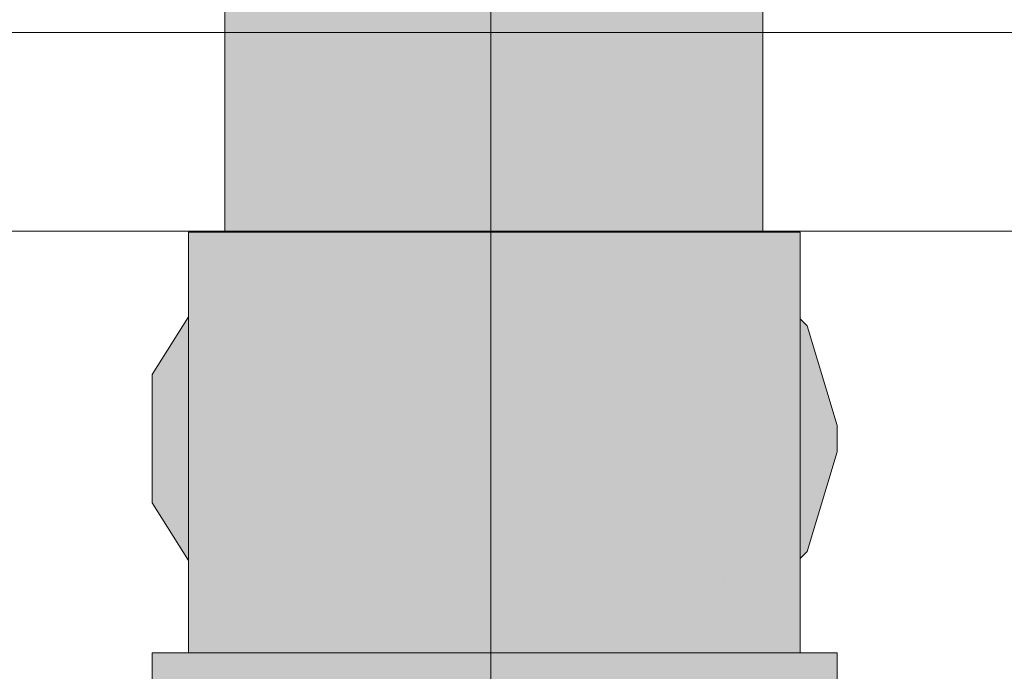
# Model space of a CAD drawing. Header units: millimetres. Extents: x 321 to 585, y -277 to 9.
# Tile 292 of 656: x 481.813 to 482.131, y -193.494 to -193.283. Entities that reach past the tile are written whole.
import ezdxf

# ---------------------------------------------------------------- set-up
doc = ezdxf.new("R2010")
doc.units = ezdxf.units.MM
doc.header["$MEASUREMENT"] = 0
for name, color, linetype, lineweight in [('IFC-Elemento construtivo genérico-Contorno', 253, 'Continuous', 5), ('Nível 1', 7, 'Continuous', 0), ('TQ-Aparelho sanitário', 9, 'Continuous', 18), ('TQ-Conexões', 9, 'Continuous', 18)]:
    doc.layers.add(name, color=color, linetype=linetype, lineweight=lineweight)

msp = doc.modelspace()

# ---------------------------------------------------------------- hatches: boundary and pattern name
at = {"layer": 'TQ-Aparelho sanitário', "linetype": 'Continuous'}
for points in [[(482.03519, -193.14142), (482.03937, -193.14768), (482.03162, -193.13607), (482.02754, -193.12996), (482.02567, -193.12883), (482.02649, -193.12996), (482.02963, -193.13428), (482.02649, -193.12996), (482.02567, -193.12883), (482.02754, -193.12996), (482.02564, -193.12879), (482.02754, -193.12996), (482.02551, -193.1286), (482.01706, -193.12296), (482.01397, -193.1209), (482.00406, -193.11427), (482.00039, -193.11182), (481.99713, -193.11111), (482.00039, -193.11182), (481.99899, -193.11088), (481.99663, -193.11088), (481.99696, -193.11107), (482.0005, -193.11311), (481.99695, -193.11107), (482.0003, -193.11305), (481.99693, -193.11106), (481.99997, -193.11294), (482.01895, -193.12466), (481.99997, -193.11294), (481.99895, -193.11261), (481.99891, -193.1126), (482.01927, -193.12494), (482.02484, -193.12996), (482.01927, -193.12494), (481.99891, -193.1126), (481.99895, -193.11261), (481.99997, -193.11294), (481.99663, -193.11088), (481.99608, -193.11088), (481.99804, -193.11231), (481.99608, -193.11088), (481.98864, -193.10926), (481.97825, -193.107), (481.96982, -193.10516), (481.96531, -193.10418), (481.96893, -193.10526), (481.97289, -193.10643), (481.99009, -193.10973), (481.99362, -193.11088), (481.99009, -193.10973), (481.97289, -193.10643), (481.96893, -193.10526), (481.96531, -193.10418), (481.96725, -193.10543), (481.96531, -193.10418), (481.96459, -193.10556), (481.96531, -193.10564), (481.96801, -193.10592), (481.98785, -193.11088), (482.02216, -193.12996), (481.98785, -193.11088), (481.96801, -193.10592), (481.96531, -193.10564), (481.96459, -193.10556), (481.96485, -193.10568), (481.96459, -193.10556), (481.96531, -193.10418), (481.96105, -193.10519), (481.95496, -193.10672), (481.96116, -193.1052), (481.96242, -193.10533), (481.9645, -193.10572), (481.97572, -193.11088), (481.9645, -193.10572), (481.96242, -193.10533), (481.96116, -193.1052), (481.96034, -193.10616), (481.96235, -193.10595), (481.96034, -193.10616), (481.96179, -193.11088), (481.96034, -193.10616), (481.96116, -193.1052), (481.95496, -193.10672), (481.95862, -193.10634), (481.95496, -193.10672), (481.94848, -193.11088), (481.95496, -193.10672), (481.96105, -193.10519), (481.96531, -193.10418), (481.96075, -193.10516), (481.96531, -193.10418), (481.96059, -193.10514), (481.95048, -193.1072), (481.95169, -193.10707), (481.95192, -193.10704), (481.95368, -193.10686), (481.95423, -193.1068), (481.95476, -193.10675), (481.95423, -193.1068), (481.95368, -193.10686), (481.95192, -193.10704), (481.95169, -193.10707), (481.95048, -193.1072), (481.94279, -193.109), (481.937, -193.11088), (481.93806, -193.11088), (481.937, -193.11088), (481.9324, -193.11237), (481.937, -193.11088), (481.94279, -193.109), (481.95048, -193.1072), (481.94474, -193.10836), (481.93399, -193.11088), (481.93057, -193.11286), (481.93042, -193.11302), (481.93057, -193.11286), (481.93399, -193.11088), (481.94474, -193.10836), (481.93487, -193.11037), (481.93237, -193.11088), (481.92818, -193.11375), (481.92854, -193.11363), (481.93012, -193.11311), (481.92854, -193.11363), (481.92818, -193.11375), (481.9257, -193.11567), (481.91497, -193.12996), (481.9342, -193.12996), (481.95881, -193.12996), (481.98454, -193.12996), (482.00695, -193.12996), (481.98454, -193.12996), (481.95881, -193.12996), (481.9342, -193.12996), (481.91497, -193.12996), (481.9257, -193.11567), (481.92818, -193.11375), (481.92353, -193.11692), (481.90579, -193.12996), (481.92353, -193.11692), (481.91, -193.12617), (481.90445, -193.12996), (481.9042, -193.13139), (481.90445, -193.12996), (481.90253, -193.13289), (481.88671, -193.1571), (481.88578, -193.15852), (481.88608, -193.15852), (481.88578, -193.15852), (481.88589, -193.15894), (481.89953, -193.15852), (481.88589, -193.15894), (481.88578, -193.15852), (481.88556, -193.15969), (481.87923, -193.19219), (481.87933, -193.20169), (481.87923, -193.19219), (481.87923, -193.20121), (481.87923, -193.24011), (481.87923, -193.25765), (481.87923, -193.26008), (481.87996, -193.26109), (481.87975, -193.24082), (481.87996, -193.26109), (481.87923, -193.26008), (481.87923, -193.26209), (481.87923, -193.26819), (481.88216, -193.27144), (481.8804, -193.26314), (481.88216, -193.27144), (481.88345, -193.26589), (481.88221, -193.24421), (481.87994, -193.20454), (481.88221, -193.24421), (481.88483, -193.24782), (481.88096, -193.20932), (481.88409, -193.22406), (481.88096, -193.20932), (481.88483, -193.24782), (481.88848, -193.25284), (481.889, -193.24717), (481.88848, -193.25284), (481.88483, -193.24782), (481.88221, -193.24421), (481.88345, -193.26589), (481.88216, -193.27144), (481.87923, -193.26819), (481.87923, -193.31413), (481.87923, -193.35219), (481.8817, -193.32572), (481.88352, -193.27782), (481.8817, -193.32572), (481.87923, -193.35219), (481.88732, -193.35219), (481.88535, -193.28642), (481.88732, -193.35219), (481.89412, -193.35219), (481.88584, -193.28871), (481.8857, -193.28271), (481.88584, -193.28871), (481.8872, -193.29514), (481.88584, -193.28871), (481.89412, -193.35219), (481.89057, -193.31099), (481.89412, -193.32766), (481.88873, -193.28951), (481.88713, -193.27095), (481.88749, -193.27145), (481.88697, -193.26906), (481.88683, -193.27054), (481.88697, -193.26906), (481.88749, -193.27145), (481.89412, -193.30162), (481.89412, -193.28057), (481.89412, -193.30162), (481.88749, -193.27145), (481.88713, -193.27095), (481.88873, -193.28951), (481.89412, -193.32766), (481.89057, -193.31099), (481.89412, -193.35219), (481.89644, -193.33855), (481.90034, -193.31559), (481.89512, -193.28195), (481.89412, -193.2755), (481.89093, -193.25622), (481.89412, -193.19219), (481.89093, -193.25622), (481.89412, -193.2755), (481.89412, -193.27124), (481.89412, -193.26061), (481.90404, -193.27428), (481.89412, -193.26061), (481.89412, -193.27124), (481.89412, -193.2755), (481.89524, -193.27651), (481.89412, -193.2755), (481.89512, -193.28195), (481.90034, -193.31559), (481.89692, -193.28443), (481.89563, -193.27836), (481.89692, -193.28443), (481.90034, -193.31559), (481.89644, -193.33855), (481.89412, -193.35219), (481.89934, -193.35219), (481.90648, -193.32939), (481.90177, -193.3072), (481.90648, -193.32939), (481.90398, -193.29415), (481.90648, -193.32939), (481.89934, -193.35219), (481.91133, -193.35219), (481.91663, -193.35219), (481.90772, -193.29928), (481.90542, -193.28568), (481.90673, -193.27798), (481.90542, -193.28568), (481.90772, -193.29928), (481.90914, -193.30124), (481.92131, -193.31799), (481.92131, -193.29999), (481.92131, -193.29806), (481.92131, -193.19219), (481.92466, -193.15852), (481.92131, -193.19219), (481.92131, -193.29806), (481.92131, -193.29999), (481.92537, -193.30364), (481.92131, -193.29999), (481.92131, -193.31799), (481.90914, -193.30124), (481.90772, -193.29928), (481.91663, -193.35219), (481.92131, -193.35219), (481.92704, -193.32587), (481.92131, -193.35219), (481.94616, -193.35219), (481.93037, -193.31053), (481.94616, -193.35219), (481.95611, -193.35219), (481.93257, -193.31357), (481.93081, -193.30854), (481.95611, -193.19219), (481.95681, -193.15852), (481.95611, -193.19219), (481.93081, -193.30854), (481.93257, -193.31357), (481.93826, -193.32139), (481.93257, -193.31357), (481.95611, -193.35219), (481.95611, -193.34598), (481.95611, -193.33133), (481.95611, -193.34598), (481.95611, -193.3479), (481.95696, -193.34714), (481.95611, -193.3479), (481.95611, -193.35219), (481.95719, -193.34746), (481.95734, -193.3468), (481.96005, -193.33488), (481.9925, -193.19219), (481.99043, -193.15852), (481.9925, -193.19219), (481.95734, -193.3468), (481.95611, -193.35219), (481.98447, -193.35219), (481.9925, -193.34113), (481.9925, -193.31513), (481.99501, -193.31287), (481.9925, -193.31513), (481.9925, -193.34113), (481.98447, -193.35219), (481.9925, -193.35219), (482.00116, -193.35219), (482.00194, -193.35043), (482.00116, -193.35219), (482.01399, -193.35219), (482.01594, -193.34781), (482.00555, -193.34231), (481.99551, -193.33699), (482.00144, -193.30708), (481.99551, -193.33699), (482.00555, -193.34231), (482.00961, -193.33319), (482.00555, -193.34231), (482.01594, -193.34781), (482.02419, -193.32927), (482.02419, -193.30043), (482.02419, -193.32927), (482.01594, -193.34781), (482.01399, -193.35219), (482.02419, -193.35219), (482.02861, -193.31936), (482.0246, -193.29952), (482.02419, -193.29751), (482.0246, -193.29952), (482.02754, -193.2929), (482.03084, -193.28549), (482.02419, -193.28659), (482.02419, -193.19219), (482.01971, -193.15852), (482.02419, -193.19219), (482.02419, -193.28659), (482.03262, -193.279), (482.02419, -193.28659), (482.03084, -193.28549), (482.03282, -193.28105), (482.03084, -193.28549), (482.02754, -193.2929), (482.0246, -193.29952), (482.02861, -193.31936), (482.03321, -193.2851), (482.03416, -193.27804), (482.03321, -193.2851), (482.02861, -193.31936), (482.03678, -193.30101), (482.02861, -193.31936), (482.02419, -193.35219), (482.04328, -193.35219), (482.0457, -193.34081), (482.0457, -193.28096), (482.0457, -193.34081), (482.04328, -193.35219), (482.0457, -193.35219), (482.0464, -193.33754), (482.04583, -193.28067), (482.0457, -193.26791), (482.0457, -193.26721), (482.03447, -193.27734), (482.03423, -193.27755), (482.03448, -193.27732), (482.0457, -193.26721), (482.0457, -193.25211), (482.0457, -193.26721), (482.0457, -193.26791), (482.04583, -193.28067), (482.0464, -193.33754), (482.04612, -193.28002), (482.04606, -193.26741), (482.04606, -193.26689), (482.04606, -193.26741), (482.04612, -193.28002), (482.0464, -193.33754), (482.04704, -193.27796), (482.0464, -193.33754), (482.0457, -193.35219), (482.05331, -193.35219), (482.05331, -193.30504), (482.0506, -193.26995), (482.04999, -193.26201), (482.04949, -193.27245), (482.04717, -193.26589), (482.04599, -193.25147), (482.04717, -193.26589), (482.04949, -193.27245), (482.04992, -193.26341), (482.04999, -193.26201), (482.04684, -193.24955), (482.0457, -193.19219), (482.04684, -193.24955), (482.04894, -193.24484), (482.04684, -193.24955), (482.04999, -193.26201), (482.05009, -193.26326), (482.0506, -193.26995), (482.05331, -193.30504), (482.05331, -193.26388), (482.05331, -193.26036), (482.05331, -193.25744), (482.05331, -193.23502), (482.05331, -193.19219), (482.05103, -193.24014), (482.05139, -193.23255), (482.05139, -193.19219), (482.05139, -193.23255), (482.05331, -193.19219), (482.05139, -193.18254), (482.05139, -193.18748), (482.03958, -193.15852), (482.05139, -193.18748), (482.05139, -193.18316), (482.05116, -193.18207), (482.05139, -193.18316), (482.05139, -193.18254), (482.05088, -193.18074), (482.05139, -193.18254), (482.04828, -193.1669), (482.04661, -193.15852), (482.04762, -193.16543), (482.04454, -193.15852), (482.0423, -193.15348), (482.04164, -193.15199), (482.04093, -193.15041), (482.04164, -193.15199), (482.0423, -193.15348), (482.04454, -193.15852), (482.04762, -193.16543), (482.04615, -193.15852), (482.04762, -193.16543), (482.04661, -193.15852), (482.04598, -193.15769), (482.046, -193.15781), (482.04598, -193.15769), (482.04661, -193.15852), (482.04596, -193.15758), (482.04661, -193.15852), (482.04594, -193.15752), (482.0404, -193.14922), (482.04026, -193.1489), (482.0365, -193.14047), (482.03162, -193.13607), (482.03226, -193.13703)], [(481.86749, -193.48818), (481.87003, -193.48818), (481.87814, -193.48818), (481.88441, -193.48818), (481.88441, -193.48524), (481.88441, -193.35219), (481.87237, -193.46609), (481.87923, -193.40115), (481.88434, -193.35283), (481.87923, -193.36094), (481.88434, -193.35283), (481.88441, -193.35219), (481.87923, -193.35219), (481.87923, -193.35263), (481.87923, -193.35219), (481.86749, -193.35219), (481.86749, -193.3796), (481.86749, -193.45835)], [(481.88441, -193.35219), (481.88441, -193.35272), (481.88441, -193.48818), (481.88904, -193.48818), (481.91531, -193.48818), (481.92124, -193.48818), (481.95486, -193.48818), (481.95771, -193.48818), (481.96106, -193.48818), (481.99621, -193.48818), (482.00162, -193.48818), (482.03223, -193.48818), (482.03252, -193.48818), (482.03223, -193.35219), (481.99621, -193.35219), (481.95486, -193.35219), (481.91531, -193.35219), (481.88474, -193.35219)], [(482.06531, -193.48818), (482.06531, -193.45771), (482.06531, -193.38023), (482.06531, -193.37478), (482.06531, -193.35219), (482.06428, -193.37133), (482.06531, -193.35219), (482.05852, -193.35219), (482.05666, -193.35219), (482.06387, -193.37882), (482.05666, -193.35219), (482.05331, -193.35219), (482.03652, -193.35219), (482.03223, -193.35219), (482.03252, -193.48818), (482.03287, -193.48818), (482.03419, -193.48818), (482.03575, -193.48818), (482.03581, -193.48818), (482.05331, -193.36854), (482.03581, -193.48818), (482.03589, -193.48818), (482.05331, -193.37415), (482.05406, -193.36926), (482.05666, -193.3718), (482.05406, -193.36926), (482.03622, -193.48606), (482.03589, -193.48818), (482.03787, -193.48818), (482.03925, -193.48818), (482.05623, -193.48818), (482.05637, -193.48818), (482.05584, -193.46694), (482.05637, -193.48818), (482.05666, -193.48818), (482.05666, -193.46613), (482.05666, -193.48818), (482.05708, -193.48818), (482.05796, -193.48818), (482.06234, -193.48818), (482.06325, -193.48818), (482.05929, -193.46357), (482.06325, -193.48818), (482.06505, -193.48818), (482.06473, -193.45827), (482.06514, -193.48818)], [(482.06473, -193.45827), (482.06505, -193.48818), (482.06514, -193.48818)], [(482.06763, -193.5002), (482.07731, -193.5002), (482.07731, -193.48818), (482.06763, -193.48818), (482.06531, -193.48818), (482.06531, -193.4892), (482.06531, -193.48818), (482.04025, -193.48818), (481.99992, -193.48818), (481.9536, -193.48818), (481.90931, -193.48818), (481.8747, -193.48818), (481.86749, -193.48818), (481.86749, -193.49275), (481.86749, -193.48818), (481.85576, -193.48818), (481.85576, -193.5002), (481.86749, -193.5002), (481.8747, -193.5002), (481.90931, -193.5002), (481.9536, -193.5002), (481.99992, -193.5002), (482.04025, -193.5002), (482.06531, -193.5002)]]:
    msp.add_hatch(color=93, dxfattribs=at).paths.add_polyline_path(points)
at = {"layer": 'TQ-Conexões', "linetype": 'Continuous'}
for points in [[(481.85576, -193.39824), (481.85576, -193.43121), (481.85576, -193.43969), (481.86749, -193.45835), (481.86749, -193.45309), (481.86749, -193.44987), (481.86749, -193.42945), (481.86749, -193.40001), (481.86749, -193.3796)], [(482.06763, -193.38248), (482.06531, -193.38023), (482.06531, -193.38321), (482.06531, -193.41473), (482.06531, -193.44624), (482.06531, -193.44923), (482.06531, -193.44995), (482.06531, -193.45771), (482.06763, -193.44697), (482.06531, -193.45771), (482.06763, -193.45545), (482.07731, -193.4232), (482.07731, -193.41473)]]:
    msp.add_hatch(color=93, dxfattribs=at).paths.add_polyline_path(points)

# ---------------------------------------------------------------- linework, layer by layer
at = {"layer": 'IFC-Elemento construtivo genérico-Contorno', "lineweight": 5}
for p, q in [((477.67977, -193.2876), (482.84369, -193.2876)), ((477.89493, -193.35184), (483.05888, -193.35184))]:
    msp.add_line(p, q, dxfattribs=at)
at = {"layer": 'Nível 1'}
msp.add_line((481.96531, -193.63229), (481.96531, -193.19219), dxfattribs=at)
at = {"layer": 'TQ-Aparelho sanitário'}
for p, q in [((482.05331, -193.30504), (482.05331, -193.26388)), ((481.87923, -193.26819), (481.87923, -193.31413)), ((482.05331, -193.35219), (482.05331, -193.30504)), ((481.87923, -193.31413), (481.87923, -193.35219)), ((481.87923, -193.35219), (481.86749, -193.35219)), ((481.86749, -193.35219), (481.86749, -193.3796)), ((481.88441, -193.35219), (481.87923, -193.35219)), ((481.87923, -193.35219), (481.88732, -193.35219)), ((481.88474, -193.35219), (481.88441, -193.35219)), ((481.91531, -193.35219), (481.88474, -193.35219)), ((481.88732, -193.35219), (481.89412, -193.35219)), ((481.89412, -193.35219), (481.89934, -193.35219)), ((481.89934, -193.35219), (481.91133, -193.35219)), ((481.91133, -193.35219), (481.91663, -193.35219)), ((481.95486, -193.35219), (481.91531, -193.35219)), ((481.91663, -193.35219), (481.92131, -193.35219)), ((481.92131, -193.35219), (481.94616, -193.35219)), ((481.94616, -193.35219), (481.95611, -193.35219)), ((481.99621, -193.35219), (481.95486, -193.35219)), ((481.95611, -193.35219), (481.98447, -193.35219)), ((481.98447, -193.35219), (481.9925, -193.35219)), ((481.9925, -193.35219), (482.00116, -193.35219)), ((482.03223, -193.35219), (481.99621, -193.35219)), ((482.00116, -193.35219), (482.01399, -193.35219)), ((482.01399, -193.35219), (482.02419, -193.35219)), ((482.02419, -193.35219), (482.04328, -193.35219)), ((482.03652, -193.35219), (482.03223, -193.35219)), ((482.05331, -193.35219), (482.03652, -193.35219)), ((482.04328, -193.35219), (482.0457, -193.35219)), ((482.0457, -193.35219), (482.05331, -193.35219)), ((482.05666, -193.35219), (482.05331, -193.35219)), ((482.05852, -193.35219), (482.05666, -193.35219)), ((482.06531, -193.35219), (482.05852, -193.35219)), ((482.06531, -193.37478), (482.06531, -193.35219)), ((482.06531, -193.38023), (482.06531, -193.37478)), ((481.86749, -193.3796), (481.86749, -193.45835)), ((482.06531, -193.45771), (482.06531, -193.38023)), ((481.86749, -193.45835), (481.86749, -193.48818)), ((482.06531, -193.48818), (482.06531, -193.45771)), ((481.85576, -193.48818), (481.85576, -193.5002)), ((481.86749, -193.48818), (481.85576, -193.48818)), ((481.8747, -193.48818), (481.86749, -193.48818)), ((481.90931, -193.48818), (481.8747, -193.48818)), ((481.9536, -193.48818), (481.90931, -193.48818)), ((481.99992, -193.48818), (481.9536, -193.48818)), ((482.04025, -193.48818), (481.99992, -193.48818)), ((482.06531, -193.48818), (482.04025, -193.48818)), ((482.06763, -193.48818), (482.06531, -193.48818)), ((482.07731, -193.48818), (482.06763, -193.48818)), ((482.07731, -193.5002), (482.07731, -193.48818))]:
    msp.add_line(p, q, dxfattribs=at)
at = {"layer": 'TQ-Conexões'}
for p, q in [((481.86749, -193.3796), (481.85576, -193.39824)), ((482.06763, -193.38248), (482.06531, -193.38023)), ((482.07731, -193.41473), (482.06763, -193.38248)), ((481.85576, -193.39824), (481.85576, -193.43121)), ((482.07731, -193.4232), (482.07731, -193.41473)), ((482.06763, -193.45545), (482.07731, -193.4232)), ((481.85576, -193.43121), (481.85576, -193.43969)), ((481.85576, -193.43969), (481.86749, -193.45835)), ((482.06531, -193.45771), (482.06763, -193.45545))]:
    msp.add_line(p, q, dxfattribs=at)

doc.saveas('drawing.dxf')
